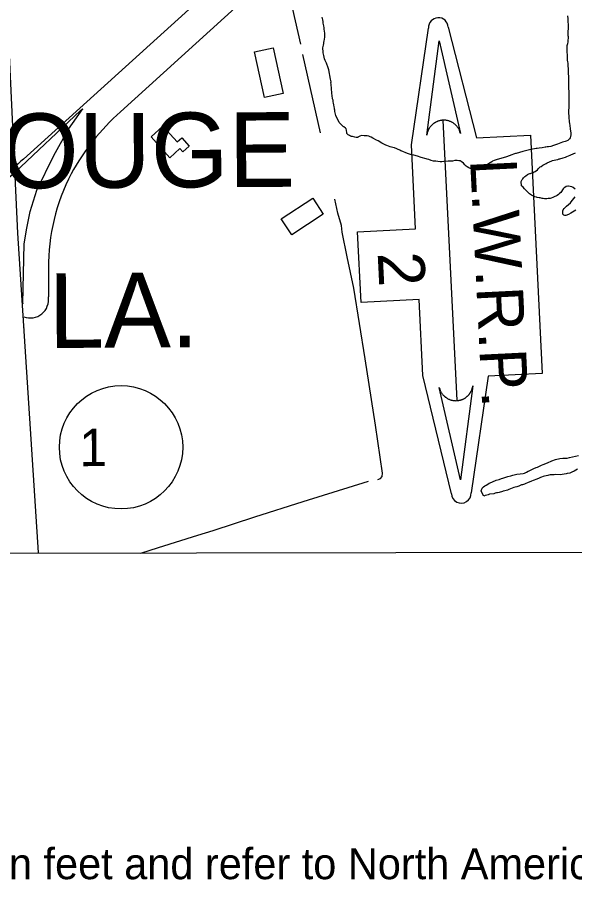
# Model space of a CAD drawing. Extents: x 3313442 to 3351311, y 721974 to 747360.
# Drawn here: x 3319081 to 3320572, y 726457 to 728787 of the extents above; entities that cross this region are included whole.
import ezdxf

# ---------------------------------------------------------------- set-up
doc = ezdxf.new("R2010")
doc.units = 0
for name, color, linetype in [('V-ANNO-NOTE', 7, 'Continuous'), ('V-BLDG-OTLN', 7, 'Continuous'), ('V-GRID-FRAM', 7, 'Continuous'), ('V-ROAD-CNTR', 7, 'Continuous'), ('V-ROAD-IDEN', 7, 'Continuous'), ('V-SITE-VEGE', 7, 'Continuous'), ('V-TOPO-GNAM-IDEN', 7, 'Continuous'), ('V-TOPO-SHOR', 7, 'Continuous'), ('V-TOPO-WATR-IDEN', 7, 'Continuous')]:
    doc.layers.add(name, color=color, linetype=linetype)

msp = doc.modelspace()

# ---------------------------------------------------------------- linework, layer by layer
at = {"layer": 'V-BLDG-OTLN'}
for points in [[(3319742, 728572.6), (3319714.9, 728695), (3319765.3, 728706.2), (3319792.3, 728583.7)], [(3319438.3, 728467.4), (3319470.2, 728496.2), (3319508.4, 728454), (3319520.5, 728464.9), (3319540.5, 728442.9), (3319523.6, 728427.6), (3319515.8, 728436.1), (3319488.8, 728411.7)], [(3319898.9, 728261.1), (3319815.1, 728205.9), (3319787, 728248.6), (3319870.9, 728303.8)]]:
    msp.add_lwpolyline(points, close=True, dxfattribs=at)
at = {"layer": 'V-GRID-FRAM'}
msp.add_lwpolyline([(3317558.4, 745536.3), (3349037, 745582.1), (3349071.4, 727396.8), (3317576.9, 727351), (3317558.4, 745536.3)], dxfattribs=at)
at = {"layer": 'V-ROAD-CNTR'}
for p, q in [((3319095.6, 728022.2), (3319095.6, 728021)), ((3319100.6, 727958.4), (3319100.5, 727958.4))]:
    msp.add_line(p, q, dxfattribs=at)
for points in [[(3320226, 729431), (3319097.4, 728408.4)], [(3320355.2, 729440.9), (3319356.2, 728534.7)], [(3319045.4, 728973.1), (3319080.8, 728210.3), (3319136.7, 727356.1)], [(3319004.7, 728315.4), (3319073.9, 728372.5), (3319249.2, 728538.1), (3319255.4, 728542.7)], [(3319095.6, 728021.9), (3319099.1, 728181.6), (3319105.9, 728223.6), (3319115.2, 728267.6), (3319132.4, 728324.8), (3319178.6, 728418.2), (3319217.3, 728487.9), (3319255.4, 728542.7)], [(3319164.1, 728116.3), (3319163.5, 728039.8)]]:
    msp.add_lwpolyline(points, dxfattribs=at)
for centre, radius, start, end in [((3319791.6, 728053.9), 648.7, 132.161, 150.9505), ((3319319.4, 728136.4), 351.1, 129.2301, 154.0413), ((3319705.8, 728120.2), 541.7, 152.6754, 180.418), ((3319115, 728032.3), 49.1, 249.4304, 8.7179)]:
    msp.add_arc(centre, radius, start, end, dxfattribs=at)
at = {"layer": 'V-ROAD-IDEN'}
msp.add_circle((3319358.1, 727637.2), 165, dxfattribs=at)
at = {"layer": 'V-SITE-VEGE'}
for points in [[(3319941.5, 728506.4), (3319932.5, 728525.2), (3319930.6, 728535.6), (3319930.1, 728538.9), (3319929.7, 728542), (3319929.4, 728544), (3319928.7, 728548.3), (3319927.5, 728553.7), (3319926.3, 728558.2), (3319925.5, 728561.5), (3319925.3, 728565.6), (3319924.1, 728569.6), (3319923.9, 728572.4), (3319923.1, 728575.7), (3319922.7, 728578.5), (3319922.2, 728583.3), (3319921.8, 728589.4), (3319921.5, 728593), (3319921.1, 728596.5), (3319920.4, 728608.9), (3319919.9, 728612), (3319920, 728615), (3319919, 728621.8), (3319916.8, 728632), (3319915.9, 728637.1), (3319914.2, 728647), (3319911.7, 728655.1), (3319908.5, 728662.2), (3319907.5, 728664.8), (3319904.3, 728671.6), (3319902.3, 728676.5), (3319900.6, 728685.6), (3319899.2, 728692.7), (3319898.7, 728696.5), (3319898.5, 728702.8), (3319898.5, 728705.6), (3319899.9, 728712.9), (3319900.4, 728717), (3319901, 728720), (3319901.8, 728724.3), (3319902.6, 728727.9), (3319903.6, 728735.2), (3319903.2, 728745.1), (3319901.8, 728756.2), (3319901.6, 728759), (3319900.4, 728764.6), (3319899.4, 728771.9), (3319898.7, 728776), (3319898, 728780.8), (3319896.5, 728787.9)], [(3320552.7, 728791.4), (3320553.6, 728783.2), (3320554.1, 728777.7), (3320554.1, 728775.1), (3320554.2, 728768.3), (3320554, 728739.2), (3320554.2, 728735.9), (3320553.6, 728721.7), (3320552.5, 728716.9), (3320552, 728713.9), (3320551.2, 728711.3), (3320551, 728697.4), (3320551.3, 728692.9), (3320551.7, 728688.3), (3320552.2, 728682), (3320552.1, 728678.7), (3320552.3, 728673.1), (3320552.8, 728668), (3320553.3, 728665), (3320553.8, 728663), (3320554.6, 728644.7), (3320554.8, 728638.6), (3320555.7, 728627.7), (3320555.7, 728625.5), (3320555.9, 728622.4), (3320555.6, 728614.8), (3320555.6, 728612), (3320555.3, 728608), (3320555.2, 728605), (3320556.3, 728581.1), (3320556.2, 728577.3), (3320556.5, 728573.5), (3320556.4, 728565.4), (3320556.5, 728556.1), (3320556.5, 728550.2), (3320556.2, 728544.2), (3320555.4, 728539.6), (3320555.6, 728535.3), (3320555.6, 728533), (3320556.5, 728521.4), (3320556.7, 728515.5), (3320557.1, 728512.3), (3320557.1, 728508.7), (3320558.3, 728502.1), (3320558.8, 728498.8), (3320560, 728488.2), (3320561.4, 728478.5), (3320561.6, 728475.5), (3320561.6, 728473.5), (3320560.5, 728468.2), (3320559.7, 728465.4), (3320557.9, 728462.4), (3320556.7, 728460.6), (3320553.6, 728458.3), (3320549.3, 728456.4), (3320546.2, 728455.1), (3320539.1, 728453.2), (3320526.2, 728448.5), (3320520.6, 728446.5), (3320518, 728445.5), (3320515.5, 728444.5), (3320507.9, 728442.3), (3320502, 728440.9), (3320498.2, 728440.6), (3320495.2, 728440.2), (3320492.9, 728439.7), (3320484.8, 728438.5), (3320476.9, 728437)], [(3320476.9, 728437), (3320472.1, 728436.3), (3320468.6, 728436.1), (3320454.9, 728433.5), (3320440.6, 728430.5), (3320433, 728428.6), (3320415.5, 728423.4), (3320413.5, 728422.7), (3320407.9, 728421), (3320404.3, 728419.7), (3320389.3, 728414.1), (3320374.1, 728409.7), (3320364.7, 728406.7), (3320359.4, 728405.2), (3320356.3, 728404), (3320352.5, 728402.3), (3320350.2, 728401), (3320341, 728395.5), (3320333.4, 728391.3), (3320330.9, 728389.5), (3320327, 728387.8), (3320322.5, 728385.3), (3320319.7, 728384.8), (3320317.1, 728383.9), (3320311, 728382.6), (3320301.4, 728382.5), (3320298.6, 728382.5), (3320293.3, 728383.3), (3320291, 728383.8), (3320289, 728384.6), (3320284.5, 728387.5), (3320282, 728389.2), (3320278.5, 728392.8), (3320274.7, 728397.4), (3320268.7, 728402), (3320266.7, 728403.3), (3320264.4, 728403.8), (3320262.4, 728403.9), (3320257.6, 728404.4), (3320251.7, 728404.2), (3320245.4, 728402.8), (3320236.5, 728402.6), (3320233.2, 728402.4), (3320221.6, 728401.5), (3320216.3, 728400.8), (3320212.2, 728400.8), (3320205.9, 728401.4), (3320200.3, 728402.2), (3320196.5, 728403), (3320194.2, 728403), (3320188.4, 728404.3), (3320182.1, 728406.7), (3320177.6, 728408), (3320174.5, 728409), (3320161.4, 728412.4), (3320151.1, 728415.6), (3320141.7, 728418.7), (3320132.6, 728420.5), (3320127.1, 728422.1), (3320119.8, 728425.2), (3320111.9, 728428.3), (3320106.9, 728430.7), (3320104.4, 728431.9), (3320090.2, 728437.9), (3320085.7, 728439.5), (3320078.6, 728441.3), (3320069, 728444.4), (3320067, 728445), (3320056.4, 728450.6), (3320045.9, 728456.8), (3320041.6, 728458.9), (3320031.5, 728464.5), (3320027.5, 728466.4), (3320024.9, 728467.9), (3320021.4, 728469.5), (3320017.1, 728470.5), (3320008.8, 728470.8), (3320001.2, 728470.9), (3319997.1, 728469.4), (3319992, 728466.4), (3319991.8, 728466.2), (3319989.7, 728465.7), (3319987.4, 728466), (3319983.7, 728466.8), (3319977.6, 728468.3), (3319974.6, 728468.9), (3319971.8, 728469.7), (3319969.3, 728471.2), (3319966, 728473.5), (3319964.2, 728475.1), (3319962.5, 728476.3), (3319962.5, 728479.9), (3319961.8, 728483.7), (3319961.8, 728486), (3319960.1, 728488.8), (3319958.8, 728490.6), (3319954.5, 728494.1), (3319952.5, 728495.4), (3319945.5, 728502.6), (3319943, 728504.9), (3319941.5, 728506.4)], [(3320429.5, 728336.9), (3320429.2, 728348.6), (3320430.1, 728350.4), (3320431.9, 728353.5), (3320433.3, 728355.3), (3320434.7, 728357.6), (3320436.5, 728359.8), (3320438.3, 728361.6), (3320441.5, 728363.4), (3320446, 728366.9), (3320449.6, 728369.1), (3320451.9, 728370), (3320454.2, 728370), (3320456, 728370.9), (3320459.6, 728371.3), (3320463.6, 728374), (3320466.4, 728375.3), (3320472.3, 728379.7), (3320475, 728382.9), (3320477.3, 728384.6), (3320479.5, 728387.3), (3320482.7, 728388.6), (3320486.8, 728391.8), (3320493.6, 728395.8), (3320495.4, 728396.6), (3320498.6, 728398), (3320500.4, 728399.3), (3320503.1, 728400.2), (3320513, 728404.1), (3320517.1, 728405.4), (3320521.2, 728406.3), (3320526.6, 728407.2), (3320530.2, 728408.5), (3320532.4, 728408.9), (3320541, 728411.1), (3320547.4, 728413.7), (3320551, 728415), (3320555.9, 728417.2), (3320559.6, 728419), (3320561.8, 728419.9), (3320574, 728425.2)], [(3320573.6, 728327.9), (3320568.2, 728332.4), (3320564.6, 728334.3), (3320560.1, 728335.2), (3320555.6, 728335.7), (3320553.4, 728335.7), (3320549.3, 728334.4), (3320545.7, 728332.6), (3320543, 728330.4), (3320541.6, 728328.2), (3320539.3, 728325.5), (3320536.6, 728321.9), (3320534.8, 728319.2), (3320531.1, 728315.7), (3320528.4, 728313.4), (3320524.8, 728311.2), (3320521.6, 728309), (3320518.9, 728307.7), (3320513.9, 728305), (3320509.4, 728303.3), (3320506.2, 728302.4), (3320501.3, 728302.4), (3320497.6, 728301.6), (3320490.9, 728301.6), (3320487.3, 728302.6), (3320484.6, 728303), (3320479.7, 728304.4), (3320477, 728304.5), (3320471.6, 728305.4), (3320469.8, 728306.3), (3320465.7, 728307.3), (3320463.9, 728308.6), (3320459.9, 728310), (3320456.8, 728311.9), (3320454.1, 728313.2), (3320451.4, 728315.5), (3320449.1, 728316.9), (3320446, 728320.5), (3320440.7, 728326), (3320437.5, 728328.7), (3320434.4, 728332.8), (3320429.5, 728336.9)], [(3320575.3, 728271.1), (3320570.8, 728268.9), (3320566.2, 728266.2), (3320561.7, 728263.1), (3320555.4, 728259.6), (3320548.6, 728256.9), (3320545.4, 728257.4), (3320543.2, 728258.3), (3320540.5, 728261.1), (3320540.1, 728263.3), (3320540.1, 728269.6), (3320541.5, 728272.8), (3320544.3, 728276.4), (3320547.4, 728279.9), (3320550.2, 728282.6), (3320555.6, 728286.6), (3320560.6, 728291.5), (3320562.9, 728294.2), (3320566.1, 728298.2), (3320573.8, 728307.2)], [(3320328.9, 727506.3), (3320323.1, 727517.6), (3320321.8, 727520.3), (3320324.1, 727527.5), (3320328.2, 727531.5), (3320331.8, 727533.8), (3320335, 727536), (3320339.5, 727538.2), (3320343.6, 727540.9), (3320345.9, 727542.2), (3320351.8, 727544.8), (3320361.7, 727548.8), (3320370.3, 727551.4), (3320376.6, 727553.2), (3320380.2, 727554.5), (3320384.8, 727556.7), (3320392.9, 727559.3), (3320401, 727560.6), (3320406.9, 727562.3), (3320417.3, 727564.9), (3320425.8, 727565.8), (3320434.4, 727567), (3320437.6, 727567.9), (3320443.4, 727570.6), (3320448, 727573.2), (3320450.2, 727574.1), (3320462.9, 727580.7), (3320468.8, 727582.9), (3320472.9, 727584.2), (3320478.3, 727586.9), (3320481.9, 727588.2), (3320483.7, 727589.5), (3320487.8, 727591.3), (3320499.5, 727595.7), (3320511.3, 727600.5), (3320520.8, 727604.1), (3320532.1, 727607.1), (3320540.7, 727608.4), (3320551.5, 727608.3), (3320558.2, 727609.6), (3320582.2, 727615.6)], [(3320502.8, 727562.3), (3320500.1, 727561.9), (3320491.5, 727559.7), (3320487.5, 727558.9), (3320483.4, 727557.1), (3320480.7, 727556.7), (3320477.1, 727554.9), (3320474.8, 727553.6), (3320468.5, 727551.4), (3320463.5, 727549.2), (3320460.8, 727547.9), (3320456.7, 727546.1), (3320445.9, 727542.1), (3320441.4, 727539.9), (3320437.7, 727538.6), (3320432.3, 727536.4), (3320430.1, 727536.4), (3320422.4, 727533.4), (3320417.4, 727531.6), (3320412.9, 727530.3), (3320409.3, 727529.4), (3320396.2, 727524.6), (3320392.5, 727522.8), (3320388.5, 727521.5), (3320385.3, 727520.6), (3320380.8, 727519.8), (3320379, 727518.5), (3320370, 727516.3), (3320365.9, 727515.4), (3320362.7, 727515), (3320359.1, 727514.1), (3320355.5, 727512.8), (3320344.2, 727512), (3320340.6, 727510.3), (3320337, 727508.9), (3320332.9, 727508.1), (3320328.9, 727506.3)], [(3320580, 727578.3), (3320570.5, 727573), (3320564.6, 727570.3), (3320560.6, 727569), (3320558.7, 727568.1), (3320551.5, 727566.8), (3320549.3, 727565.9), (3320533.5, 727563.8), (3320520.4, 727564), (3320517.3, 727563.1), (3320506.4, 727563.2), (3320502.8, 727562.3)]]:
    msp.add_lwpolyline(points, dxfattribs=at)
at = {"layer": 'V-TOPO-SHOR'}
for p, q in [((3319839.4, 728715.4), (3319795.3, 728908.3)), ((3319891.7, 728478.5), (3319845, 728688.3))]:
    msp.add_line(p, q, dxfattribs=at)
for points in [[(3320045.6, 727551), (3320052.1, 727553.9), (3320057, 727559.2), (3320058, 727567.9), (3320038.9, 727696.1), (3320011.2, 727873.8), (3319981, 728062.7), (3319963.2, 728146.6), (3319949.5, 728212.4), (3319947.6, 728230.2), (3319938.3, 728263.5), (3319929.9, 728301.2)], [(3319411.2, 727353.7), (3319458.6, 727368.6), (3319563.9, 727401.7), (3319604.8, 727414.6), (3319715.7, 727450.9), (3319845.4, 727492.5), (3320019.9, 727546.5)]]:
    msp.add_lwpolyline(points, dxfattribs=at)
at = {"layer": 'V-TOPO-WATR-IDEN'}
msp.add_line((3320219.5, 728512.2), (3320256.3, 727761.9), dxfattribs=at)
for points in [[(3320242, 727512.9), (3320165.7, 727829.4), (3320155.7, 728032.6), (3320000.6, 728024.9), (3319991.3, 728213.8), (3320146.4, 728221.4), (3320135.4, 728446), (3320180.8, 728758.6)], [(3320233.8, 728761.2), (3320309.1, 728465.1), (3320453.6, 728472.2), (3320485, 727834.5), (3320340.4, 727827.4), (3320295, 727515.5)]]:
    msp.add_lwpolyline(points, dxfattribs=at)
for points in [[(3320176.4, 728472.5), (3320209, 728724.3), (3320266.3, 728476.9), (3320265, 728481.3), (3320263.4, 728485.4), (3320262.6, 728487), (3320261.9, 728488.4), (3320260.9, 728490), (3320260, 728491.6), (3320259.1, 728492.9), (3320257.8, 728494.6), (3320256.3, 728496.4), (3320255.4, 728497.4), (3320254.3, 728498.6), (3320252.7, 728500.2), (3320251.4, 728501.3), (3320249.9, 728502.5), (3320249, 728503.2), (3320247.9, 728504), (3320246.5, 728504.9), (3320245.2, 728505.7), (3320243.9, 728506.5), (3320242.9, 728507.1), (3320241.2, 728507.9), (3320239.6, 728508.6), (3320238.3, 728509.1), (3320236.8, 728509.7), (3320235.4, 728510.1), (3320234.2, 728510.5), (3320233.2, 728510.8), (3320231.8, 728511.1), (3320230.3, 728511.4), (3320228.8, 728511.7), (3320227.3, 728511.9), (3320226, 728512), (3320224.5, 728512.2), (3320223.2, 728512.2), (3320221.4, 728512.2), (3320219.5, 728512.2), (3320218.8, 728512.1), (3320217.9, 728512.1), (3320216.8, 728512), (3320215.8, 728511.8), (3320214.7, 728511.7), (3320213.7, 728511.5), (3320212.6, 728511.3), (3320211.8, 728511.1), (3320210.6, 728510.9), (3320209.5, 728510.6), (3320208.7, 728510.3), (3320206.8, 728509.7), (3320205.8, 728509.4), (3320205.1, 728509.1), (3320204, 728508.6), (3320203, 728508.2), (3320201.9, 728507.7), (3320200.7, 728507.1), (3320199.6, 728506.5), (3320198.7, 728506.1), (3320198, 728505.6), (3320197, 728505), (3320196.2, 728504.5), (3320195.2, 728503.8), (3320194.2, 728503.1), (3320193.3, 728502.3), (3320192.1, 728501.3), (3320191.2, 728500.6), (3320190.3, 728499.8), (3320189.5, 728498.9), (3320188.8, 728498.2), (3320188.1, 728497.5), (3320187, 728496.3), (3320187, 728496.3), (3320186.4, 728495.5), (3320185.9, 728495), (3320185.3, 728494.2), (3320184.5, 728493.1), (3320184, 728492.3), (3320183.4, 728491.5), (3320182.8, 728490.6), (3320182.2, 728489.6), (3320181.8, 728488.9), (3320181.3, 728487.9), (3320180.6, 728486.6), (3320180.3, 728485.9), (3320180, 728485.2), (3320179.7, 728484.7), (3320179.4, 728484), (3320179.1, 728483.1), (3320178.7, 728482.2), (3320178.4, 728481.2), (3320178.1, 728480.3), (3320177.7, 728479.1), (3320177.5, 728478.4), (3320177.2, 728477.3), (3320176.9, 728475.9), (3320176.7, 728474.9), (3320176.6, 728474.1), (3320176.5, 728473.4), (3320176.4, 728472.9)], [(3320299.5, 727801.5), (3320266.8, 727549.7), (3320209.6, 727797.1), (3320210.8, 727792.7), (3320212.5, 727788.6), (3320213.2, 727787), (3320213.9, 727785.7), (3320214.9, 727784), (3320215.9, 727782.5), (3320216.8, 727781.2), (3320218, 727779.4), (3320219.5, 727777.6), (3320220.4, 727776.6), (3320221.6, 727775.4), (3320223.1, 727773.9), (3320224.4, 727772.8), (3320225.9, 727771.6), (3320226.8, 727770.8), (3320227.9, 727770.1), (3320229.3, 727769.1), (3320230.6, 727768.3), (3320231.9, 727767.6), (3320233, 727767), (3320234.6, 727766.2), (3320236.2, 727765.5), (3320237.5, 727764.9), (3320239, 727764.4), (3320240.4, 727763.9), (3320241.6, 727763.6), (3320242.6, 727763.3), (3320244, 727762.9), (3320245.6, 727762.6), (3320247, 727762.4), (3320248.5, 727762.2), (3320249.8, 727762), (3320251.4, 727761.9), (3320252.6, 727761.9), (3320254.4, 727761.8), (3320256.3, 727761.9), (3320257, 727761.9), (3320257.9, 727762), (3320259, 727762.1), (3320260.1, 727762.2), (3320261.1, 727762.4), (3320262.1, 727762.5), (3320263.2, 727762.8), (3320264.1, 727762.9), (3320265.2, 727763.2), (3320266.3, 727763.5), (3320267.1, 727763.7), (3320269, 727764.3), (3320270, 727764.7), (3320270.7, 727765), (3320271.9, 727765.4), (3320272.9, 727765.9), (3320273.9, 727766.3), (3320275.1, 727766.9), (3320276.2, 727767.5), (3320277.1, 727768), (3320277.8, 727768.4), (3320278.8, 727769), (3320279.6, 727769.6), (3320280.6, 727770.3), (3320281.6, 727771), (3320282.5, 727771.8), (3320283.7, 727772.7), (3320284.6, 727773.5), (3320285.5, 727774.3), (3320286.4, 727775.1), (3320287, 727775.8), (3320287.8, 727776.6), (3320288.8, 727777.8), (3320288.8, 727777.8), (3320289.4, 727778.5), (3320289.9, 727779.1), (3320290.5, 727779.9), (3320291.3, 727780.9), (3320291.9, 727781.8), (3320292.4, 727782.5), (3320293, 727783.5), (3320293.6, 727784.5), (3320294, 727785.2), (3320294.5, 727786.1), (3320295.2, 727787.4), (3320295.5, 727788.2), (3320295.8, 727788.8), (3320296.1, 727789.4), (3320296.4, 727790.1), (3320296.7, 727791), (3320297.1, 727791.9), (3320297.4, 727792.8), (3320297.7, 727793.7), (3320298.1, 727794.9), (3320298.3, 727795.7), (3320298.6, 727796.8), (3320298.9, 727798.2), (3320299.1, 727799.2), (3320299.2, 727799.9), (3320299.3, 727800.7), (3320299.4, 727801.2)]]:
    msp.add_lwpolyline(points, close=True, dxfattribs=at)
for centre, start, end in [((3320207.3, 728759.9), 2.814, 182.814), ((3320268.5, 727514.2), 182.814, 2.814)]:
    msp.add_arc(centre, 26.5, start, end, dxfattribs=at)

# ---------------------------------------------------------------- texts
at = {"layer": 'V-ANNO-NOTE'}
msp.add_text('All elevations are expressed in feet and refer to North American Vertical Datum of 1988.', height=83, rotation=0, dxfattribs=at).set_placement((3317614.4, 726481.6))
at = {"layer": 'V-ROAD-IDEN'}
msp.add_text(' 1 ', height=100, rotation=0.3178, dxfattribs=at).set_placement((3319209.5, 727586.3))
at = {"layer": 'V-TOPO-GNAM-IDEN'}
for s, p in [('ROUGE', (3318844.1, 728328.7)), ('LA.', (3319164.5, 727902.7))]:
    msp.add_text(s, height=200, rotation=0.3179, dxfattribs=at).set_placement(p)
at = {"layer": 'V-TOPO-WATR-IDEN'}
for s, rotation, p in [('L.W.R.P.', 272.8139, (3320292.2, 728406.5)), ('2', 272.8141, (3320044.7, 728157.2))]:
    msp.add_text(s, height=124.5, rotation=rotation, dxfattribs=at).set_placement(p)

doc.saveas('drawing.dxf')
